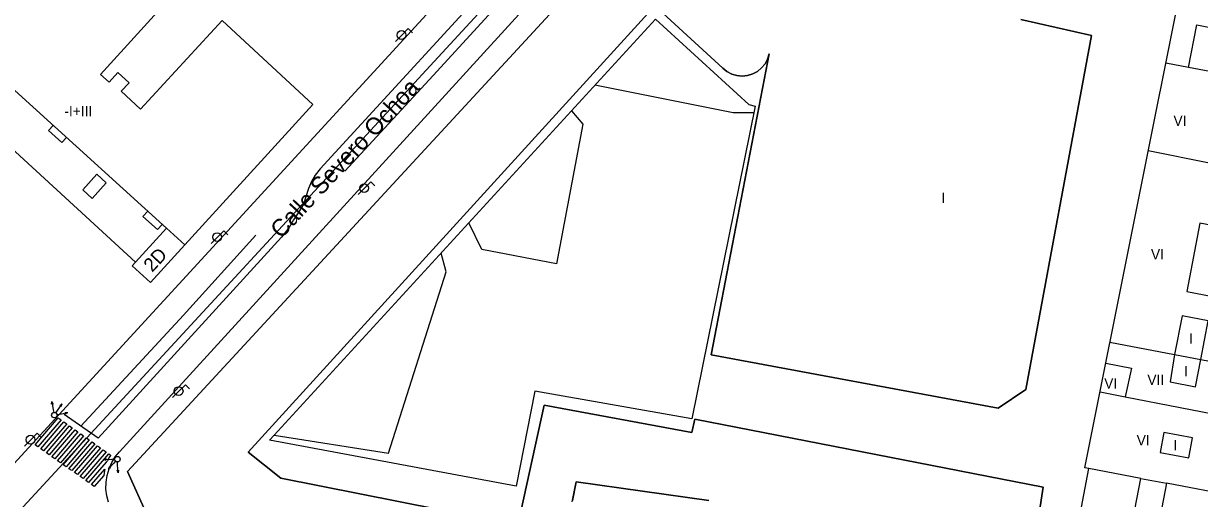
# Model space of a CAD drawing. Extents: x 282771 to 285132, y 4823109 to 4825496.
# Drawn here: x 284216.4 to 284387.7, y 4823322.5 to 4823391.7 of the extents above; entities that cross this region are included whole.
import ezdxf

# ---------------------------------------------------------------- set-up
doc = ezdxf.new("R2010")
doc.units = 0
for name, color, linetype in [('ACERA-BORDILLO', 7, 'Continuous'), ('ACERA-INTERIOR', 7, 'Continuous'), ('CALLE-EJE', 7, 'Continuous'), ('CALLE-TEXTO', 7, 'Continuous'), ('COLEGIO-AREA', 7, 'Continuous'), ('EDIFICIO', 7, 'Continuous'), ('FAROLA', 7, 'Continuous'), ('INTERIOR-EDIFICIO', 7, 'Continuous'), ('MEDIANERA', 7, 'Continuous'), ('NUM-LOCAL', 7, 'Continuous'), ('PASO-PEATONES', 7, 'Continuous'), ('SEMAFORO', 7, 'Continuous'), ('SENAL-VIARIA', 7, 'Continuous'), ('TXT-ALTURA-EDIFICIO', 7, 'Continuous')]:
    doc.layers.add(name, color=color, linetype=linetype)

msp = doc.modelspace()

# ---------------------------------------------------------------- linework, layer by layer
at = {"layer": 'ACERA-BORDILLO'}
for points in [[(284215, 4823327.6), (284298.03, 4823418)], [(284228.78, 4823322.01), (284228.55, 4823322.93), (284228.43, 4823323.91), (284228.45, 4823324.9), (284228.6, 4823325.9), (284228.88, 4823326.86), (284229.28, 4823327.77), (284229.79, 4823328.61), (284230.39, 4823329.35), (284300.35, 4823405.92)]]:
    msp.add_lwpolyline(points, dxfattribs=at)
at = {"layer": 'ACERA-INTERIOR'}
for points in [[(284252.94, 4823331.77), (284308.48, 4823392.32), (284322.09, 4823379.89), (284323.03, 4823379.67), (284313.8, 4823334.13), (284290.9, 4823338.18), (284288.18, 4823324.35), (284252.27, 4823331.04), (284252.94, 4823331.77), (284269.6, 4823329.12), (284278.01, 4823355.56), (284277.26, 4823358.28)], [(284232.76, 4823356.96), (284195.91, 4823390.74), (284172.65, 4823364.97), (284208.85, 4823331.31)], [(284322.83, 4823378.68), (284319.82, 4823378.68), (284299.66, 4823382.71)], [(284296.25, 4823378.99), (284297.93, 4823377.03), (284294.06, 4823356.7), (284283.2, 4823358.77), (284281.28, 4823362.67)], [(284220.76, 4823376.85), (284220.08, 4823376.1), (284222, 4823374.35), (284222.69, 4823375.11)], [(284227.08, 4823369.74), (284225.04, 4823367.49), (284226.43, 4823366.22), (284228.47, 4823368.48), (284227.08, 4823369.74)], [(284234.51, 4823364.38), (284233.82, 4823363.62), (284235.95, 4823361.69), (284236.64, 4823362.45)]]:
    msp.add_lwpolyline(points, dxfattribs=at)
at = {"layer": 'CALLE-EJE'}
msp.add_lwpolyline([(284311.77, 4823424.63), (284211.67, 4823316.29)], dxfattribs=at)
at = {"layer": 'COLEGIO-AREA'}
msp.add_lwpolyline([(284237.25, 4823361.91), (284198.25, 4823397.28), (284171.73, 4823368.67), (284164.55, 4823374.31), (284191.3, 4823403.36), (284188.64, 4823405.81), (284201.52, 4823420.1), (284213.38, 4823408.94), (284219.35, 4823415.25), (284239.37, 4823397.22), (284227.66, 4823384.29), (284228.89, 4823383.17), (284230.16, 4823384.56), (284231.79, 4823383.06), (284230.66, 4823381.83), (284233.48, 4823379.23), (284245.37, 4823392.13), (284258.59, 4823379.91), (284239.94, 4823359.45), (284234.94, 4823353.98), (284232.26, 4823356.41)], close=True, dxfattribs=at)
for points in [[(284234.81, 4823319.23), (284231.55, 4823326.49), (284300.66, 4823401.31)], [(284361.7, 4823392.26), (284372.03, 4823389.95), (284362.43, 4823338.43), (284358.43, 4823335.68), (284316.61, 4823343.45), (284324.9, 4823386.49), (284325.06, 4823387.26), (284324.82, 4823386.51), (284324.45, 4823385.82), (284323.95, 4823385.22), (284323.35, 4823384.72), (284322.66, 4823384.35), (284321.91, 4823384.12), (284321.13, 4823384.04), (284320.35, 4823384.11), (284319.6, 4823384.33), (284318.91, 4823384.69), (284318.3, 4823385.18), (284308.41, 4823394.28), (284249.13, 4823329.28), (284253.93, 4823325.52), (284288.45, 4823318.63), (284292.27, 4823336.14), (284313.8, 4823332.16), (284314.23, 4823334.1), (284364.97, 4823324.21), (284363.62, 4823315.31)], [(284316.26, 4823322.26), (284296.96, 4823324.96), (284296.39, 4823322.24)]]:
    msp.add_lwpolyline(points, dxfattribs=at)
at = {"layer": 'EDIFICIO'}
for points in [[(284171.73, 4823368.67), (284164.55, 4823374.31), (284191.3, 4823403.36), (284188.64, 4823405.81), (284201.52, 4823420.1), (284213.38, 4823408.94), (284219.35, 4823415.25), (284239.37, 4823397.22), (284227.66, 4823384.29), (284228.89, 4823383.17), (284230.16, 4823384.56), (284231.79, 4823383.06), (284230.66, 4823381.83), (284233.48, 4823379.23), (284245.37, 4823392.13), (284258.59, 4823379.91)], [(284300.66, 4823401.31), (284231.55, 4823326.49), (284234.81, 4823319.23)], [(284369.84, 4823317.46), (284371.61, 4823326.92), (284371.05, 4823327.02), (284385.64, 4823400), (284404.74, 4823396.18)], [(284239.94, 4823359.45), (284237.25, 4823361.91), (284198.25, 4823397.28), (284171.73, 4823368.67)], [(284363.62, 4823315.31), (284364.97, 4823324.21), (284314.23, 4823334.1), (284313.8, 4823332.16), (284292.27, 4823336.14), (284288.45, 4823318.63), (284253.93, 4823325.52), (284249.13, 4823329.28), (284308.41, 4823394.28), (284318.3, 4823385.18), (284318.91, 4823384.69), (284319.6, 4823384.33), (284320.35, 4823384.11), (284321.13, 4823384.04), (284321.91, 4823384.12), (284322.66, 4823384.35), (284323.35, 4823384.72), (284323.95, 4823385.22), (284324.45, 4823385.82), (284324.82, 4823386.51), (284325.06, 4823387.26), (284316.61, 4823343.45), (284358.43, 4823335.68), (284362.43, 4823338.43), (284372.03, 4823389.95), (284361.7, 4823392.26)], [(284258.59, 4823379.91), (284239.94, 4823359.45)], [(284296.35, 4823322.07), (284296.96, 4823324.96), (284316.26, 4823322.26)]]:
    msp.add_lwpolyline(points, dxfattribs=at)
at = {"layer": 'FAROLA'}
for p, q in [((284271.54, 4823390.02), (284270.61, 4823389.08)), ((284272.48, 4823390.95), (284271.54, 4823390.02)), ((284273.07, 4823390.36), (284272.48, 4823390.95)), ((284266.09, 4823367.72), (284265.16, 4823366.78)), ((284267.03, 4823368.65), (284266.09, 4823367.72)), ((284267.62, 4823368.06), (284267.03, 4823368.65)), ((284245.61, 4823361.53), (284244.67, 4823360.6)), ((284246.2, 4823360.94), (284245.61, 4823361.53)), ((284244.67, 4823360.6), (284243.74, 4823359.66)), ((284240, 4823339.11), (284239.06, 4823338.18)), ((284240.59, 4823338.52), (284240, 4823339.11)), ((284239.06, 4823338.18), (284238.13, 4823337.24)), ((284218.42, 4823332.03), (284217.48, 4823331.1)), ((284219.01, 4823331.44), (284218.42, 4823332.03)), ((284217.48, 4823331.1), (284216.55, 4823330.16))]:
    msp.add_line(p, q, dxfattribs=at)
for centre in [(284271.5, 4823390.02), (284266.05, 4823367.72), (284244.63, 4823360.6), (284239.02, 4823338.18), (284217.44, 4823331.1)]:
    msp.add_circle(centre, 0.637, dxfattribs=at)
at = {"layer": 'INTERIOR-EDIFICIO'}
for points in [[(284390.04, 4823384.54), (284386.14, 4823385.3), (284387.36, 4823391.5), (284391.25, 4823390.73), (284390.04, 4823384.54)], [(284387.81, 4823362.65), (284385.89, 4823352.7), (284389.71, 4823351.97), (284391.63, 4823361.92), (284387.81, 4823362.65)], [(284383.46, 4823339.5), (284387.17, 4823338.81), (284387.95, 4823342.77), (284389.03, 4823348.41), (284385.21, 4823349.14), (284384.12, 4823343.51), (284383.46, 4823339.5)], [(284382.53, 4823332.13), (284382, 4823329.23), (284386.18, 4823328.46), (284386.71, 4823331.37), (284382.53, 4823332.13)], [(284381.8, 4823318.68), (284378.02, 4823319.41), (284379.18, 4823325.47), (284382.96, 4823324.75), (284381.8, 4823318.68)]]:
    msp.add_lwpolyline(points, dxfattribs=at)
at = {"layer": 'MEDIANERA'}
for points in [[(284386.14, 4823385.3), (284382.83, 4823385.94)], [(284401.95, 4823368.78), (284393.27, 4823370.53), (284389.47, 4823371.3), (284380.27, 4823373.15)], [(284374.71, 4823345.31), (284384.12, 4823343.51), (284387.95, 4823342.77), (284394.31, 4823341.55)], [(284374.09, 4823342.22), (284377.82, 4823341.53), (284376.93, 4823337.35)], [(284373.26, 4823338.06), (284376.93, 4823337.35)], [(284376.93, 4823337.35), (284392.97, 4823334.25)], [(284379.18, 4823325.47), (284371.61, 4823326.91)], [(284393.09, 4823322.82), (284382.96, 4823324.75)]]:
    msp.add_lwpolyline(points, dxfattribs=at)
at = {"layer": 'PASO-PEATONES'}
for points in [[(284218.52, 4823330.07), (284218.11, 4823330.36), (284221.48, 4823334.26), (284221.89, 4823333.97)], [(284219.34, 4823329.49), (284218.93, 4823329.78), (284222.3, 4823333.68), (284222.71, 4823333.39)], [(284220.16, 4823328.91), (284219.75, 4823329.2), (284223.12, 4823333.1), (284223.53, 4823332.81)], [(284220.98, 4823328.33), (284220.57, 4823328.62), (284223.94, 4823332.52), (284224.35, 4823332.23)], [(284221.67, 4823327.85), (284221.39, 4823328.04), (284224.76, 4823331.94), (284225.17, 4823331.65), (284224.97, 4823331.41), (284221.8, 4823327.75)], [(284222.62, 4823327.17), (284222.21, 4823327.46), (284225.58, 4823331.36), (284225.99, 4823331.07)], [(284223.45, 4823326.59), (284223.04, 4823326.88), (284226.4, 4823330.78), (284226.81, 4823330.49)], [(284224.27, 4823326.01), (284223.86, 4823326.3), (284227.22, 4823330.2), (284227.63, 4823329.91)], [(284225.09, 4823325.43), (284224.68, 4823325.72), (284228.04, 4823329.62), (284228.45, 4823329.33)], [(284225.91, 4823324.85), (284225.5, 4823325.14), (284228.86, 4823329.04), (284229.11, 4823328.86), (284229.08, 4823328.82), (284228.87, 4823328.48), (284228.7, 4823328.11), (284228.66, 4823328.03), (284228.47, 4823327.81)], [(284226.73, 4823324.27), (284226.32, 4823324.56), (284228.26, 4823326.81), (284228.21, 4823326.59), (284228.16, 4823326.21), (284228.12, 4823325.88)]]:
    msp.add_lwpolyline(points, close=True, dxfattribs=at)
at = {"layer": 'SEMAFORO'}
for p, q in [((284220.52, 4823336.26), (284220.55, 4823336.65)), ((284220.55, 4823336.65), (284220.76, 4823335.47)), ((284220.55, 4823336.65), (284220.72, 4823336.29)), ((284220.76, 4823335.47), (284220.84, 4823335.08)), ((284221.13, 4823335.01), (284221.36, 4823335.33)), ((284221.36, 4823335.33), (284222.04, 4823336.32)), ((284221.69, 4823334.82), (284222.88, 4823335.04)), ((284221.73, 4823336.07), (284222.04, 4823336.32)), ((284221.92, 4823335.94), (284222.04, 4823336.32)), ((284222.48, 4823335.07), (284222.88, 4823335.04)), ((284222.52, 4823334.87), (284222.88, 4823335.04)), ((284221.3, 4823334.75), (284221.69, 4823334.82)), ((284228.47, 4823328.29), (284228.1, 4823328.17)), ((284229.3, 4823328.22), (284228.1, 4823328.17)), ((284228.48, 4823328.09), (284228.1, 4823328.17)), ((284229.7, 4823328.24), (284229.3, 4823328.22)), ((284229.56, 4823327.68), (284228.75, 4823326.79)), ((284228.93, 4823327.15), (284228.75, 4823326.79)), ((284229.09, 4823326.99), (284228.75, 4823326.79)), ((284229.83, 4823327.97), (284229.56, 4823327.68)), ((284230.19, 4823326.26), (284230.07, 4823326.64)), ((284230.13, 4823327.46), (284230.12, 4823327.86)), ((284230.19, 4823326.26), (284230.13, 4823327.46)), ((284230.27, 4823326.65), (284230.19, 4823326.26))]:
    msp.add_line(p, q, dxfattribs=at)
for centre in [(284220.91, 4823334.68), (284230.1, 4823328.26)]:
    msp.add_circle(centre, 0.4, dxfattribs=at)
at = {"layer": 'SENAL-VIARIA'}
for points in [[(284294.4, 4823400.04), (284288.65, 4823402.15), (284259.63, 4823370.53), (284258.91, 4823369.61), (284258.4, 4823368.69), (284257.96, 4823367.69), (284257.19, 4823365.41), (284256.52, 4823364.26), (284255.76, 4823363.09), (284255.13, 4823362.01), (284253.99, 4823360.6), (284227.3, 4823331.3), (284222.32, 4823334.76)], [(284276.68, 4823384.77), (284291.55, 4823401.02)], [(284263.23, 4823370.18), (284276.68, 4823384.77)], [(284239.73, 4823349.21), (284250.28, 4823360.86)], [(284224.76, 4823333.06), (284239.73, 4823349.21)]]:
    msp.add_lwpolyline(points, dxfattribs=at)

# ---------------------------------------------------------------- texts
at = {"layer": 'CALLE-TEXTO'}
msp.add_text('Calle Severo Ochoa', height=2.5, rotation=47.2638, dxfattribs=at).set_placement((284253.98, 4823360.25))
at = {"layer": 'NUM-LOCAL'}
msp.add_text('2D', height=2, rotation=47.05, dxfattribs=at).set_placement((284235.17, 4823355.39))
at = {"layer": 'TXT-ALTURA-EDIFICIO'}
for s, p in [('-I+III', (284222.37, 4823378.19)), ('VI', (284383.96, 4823376.79)), ('I', (284350.13, 4823365.55)), ('VI', (284380.68, 4823357.35)), ('I', (284386.23, 4823345.07)), ('VII', (284380.15, 4823339.07)), ('I', (284385.52, 4823340.34)), ('VI', (284373.87, 4823338.55)), ('VI', (284378.6, 4823330.27)), ('I', (284383.93, 4823329.55))]:
    msp.add_text(s, height=1.5, rotation=0, dxfattribs=at).set_placement(p)

doc.saveas('drawing.dxf')
